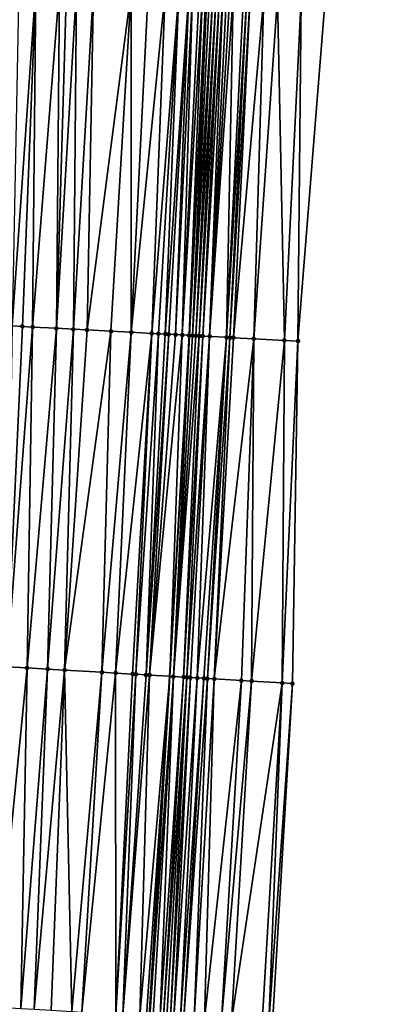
# Model space of a CAD drawing. Header units: feet. Extents: x 2004186 to 2014793, y 836912 to 864902.
# Tile 297 of 974: x 2010744 to 2010766, y 845601 to 845659. Entities that reach past the tile are written whole.
import ezdxf

# ---------------------------------------------------------------- set-up
doc = ezdxf.new("R2010")
doc.units = ezdxf.units.FT
doc.header["$LTSCALE"] = 100
doc.header["$MEASUREMENT"] = 0
for name, color, linetype, lineweight in [('EP_Travel Lane', 5, 'Continuous', 40), ('Road Shots', 4, 'Continuous', 200), ('Road X-Section', 30, 'Continuous', 13)]:
    doc.layers.add(name, color=color, linetype=linetype, lineweight=lineweight)
doc.layers.add('I-77 SB_MM21-27-Surface-Border', color=7, linetype='Continuous')
doc.layers.add('I-77 SB_MM21-27-Surface-TIN', color=7, linetype='Continuous')

msp = doc.modelspace()

# ---------------------------------------------------------------- linework, layer by layer
at = {"layer": 'EP_Travel Lane'}
msp.add_polyline3d([(2010744.358127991, 845480.7147733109, 423.5769885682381), (2010745.534212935, 845500.6996814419, 423.7606588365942), (2010746.68088083, 845520.6651301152, 423.9609386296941), (2010747.827557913, 845540.6307387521, 424.1726694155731), (2010748.983294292, 845560.5891102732, 424.3595046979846), (2010750.164753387, 845580.5422866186, 424.5882409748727), (2010751.363814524, 845600.5052830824, 424.8035812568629), (2010752.562837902, 845620.4676509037, 425.0224859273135), (2010753.709640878, 845640.5033577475, 425.1783189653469), (2010754.722310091, 845660.5657104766, 425.3402618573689), (2010755.649541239, 845680.5428112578, 425.5215840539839), (2010756.576771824, 845700.5198999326, 425.7281346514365), (2010757.434099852, 845720.5965337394, 425.9236886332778), (2010758.13467243, 845740.6864357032, 426.1131730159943), (2010758.747494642, 845760.674583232, 426.3211056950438), (2010759.360322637, 845780.6629193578, 426.544845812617), (2010759.911873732, 845800.7087032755, 426.7726035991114)], dxfattribs=at)
at = {"layer": 'I-77 SB_MM21-27-Surface-Border', "color": 3, "linetype": 'ByBlock', "lineweight": -2}
msp.add_polyline3d([(2010765.612790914, 845800.5724275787, 426.9969310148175), (2010764.693339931, 845780.510360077, 426.7571607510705), (2010764.730475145, 845760.5038426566, 426.556564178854), (2010763.967943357, 845740.5204124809, 426.3410789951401), (2010763.508761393, 845720.3702733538, 426.1403192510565), (2010763.077637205, 845700.223697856, 425.955961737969), (2010762.373039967, 845680.2364874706, 425.7596048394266), (2010761.668444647, 845660.2493194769, 425.5753225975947), (2010760.07808279, 845640.1645241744, 425.3755908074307), (2010759.750963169, 845620.0424899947, 425.1898245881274), (2010758.574292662, 845600.0789050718, 424.9711775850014), (2010757.197918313, 845580.1262338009, 424.7587169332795), (2010756.031774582, 845560.178611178, 424.5187878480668), (2010754.281156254, 845540.2588665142, 424.3115511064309), (2010752.9348203, 845520.3049360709, 424.06692475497), (2010751.388839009, 845500.362919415, 423.8273074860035), (2010750.221738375, 845480.3672347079, 423.6017408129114)], dxfattribs=at)
at = {"layer": 'I-77 SB_MM21-27-Surface-TIN', "color": 128, "linetype": 'ByBlock', "lineweight": -2}
for points in [[(2010744.686019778, 845661.0221467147, 425.0862596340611), (2010743.687051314, 845661.0675564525, 425.0636262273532), (2010743.301786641, 845641.0566548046, 424.9224864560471)], [(2010744.686019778, 845661.0221467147, 425.0862596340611), (2010743.301786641, 845641.0566548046, 424.9224864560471), (2010743.900939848, 845641.0247887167, 424.9392982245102)], [(2010744.686019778, 845661.0221467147, 425.0862596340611), (2010743.900939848, 845641.0247887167, 424.9392982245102), (2010744.500093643, 845640.9929337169, 424.9544791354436)], [(2010746.084572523, 845660.9585045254, 425.126244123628), (2010744.686019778, 845661.0221467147, 425.0862596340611), (2010744.500093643, 845640.9929337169, 424.9544791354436)], [(2010746.084572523, 845660.9585045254, 425.126244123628), (2010744.500093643, 845640.9929337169, 424.9544791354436), (2010745.898118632, 845640.9185953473, 424.9913774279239)], [(2010746.484158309, 845660.9403053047, 425.1395730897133), (2010746.084572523, 845660.9585045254, 425.126244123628), (2010745.898118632, 845640.9185953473, 424.9913774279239)], [(2010747.083536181, 845660.9129886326, 425.1617259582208), (2010746.484158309, 845660.9403053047, 425.1395730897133), (2010745.898118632, 845640.9185953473, 424.9913774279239)], [(2010747.083536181, 845660.9129886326, 425.1617259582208), (2010745.898118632, 845640.9185953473, 424.9913774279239), (2010746.896709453, 845640.8655256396, 425.0134491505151)], [(2010748.082502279, 845660.8675266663, 425.1906808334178), (2010747.083536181, 845660.9129886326, 425.1617259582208), (2010746.896709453, 845640.8655256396, 425.0134491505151)], [(2010748.082502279, 845660.8675266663, 425.1906808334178), (2010746.896709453, 845640.8655256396, 425.0134491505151), (2010747.69557929, 845640.8230166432, 425.0389358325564)], [(2010750.280229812, 845660.7675570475, 425.2487283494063), (2010748.082502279, 845660.8675266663, 425.1906808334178), (2010747.69557929, 845640.8230166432, 425.0389358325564)], [(2010750.280229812, 845660.7675570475, 425.2487283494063), (2010747.69557929, 845640.8230166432, 425.0389358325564), (2010749.093604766, 845640.7486874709, 425.0744813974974)], [(2010750.280229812, 845660.7675570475, 425.2487283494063), (2010749.093604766, 845640.7486874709, 425.0744813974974), (2010750.29191098, 845640.6849515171, 425.1086605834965)], [(2010751.279197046, 845660.7221201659, 425.2746470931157), (2010750.280229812, 845660.7675570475, 425.2487283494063), (2010750.29191098, 845640.6849515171, 425.1086605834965)], [(2010752.278162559, 845660.6766452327, 425.3051714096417), (2010751.279197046, 845660.7221201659, 425.2746470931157), (2010750.29191098, 845640.6849515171, 425.1086605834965)], [(2010752.278162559, 845660.6766452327, 425.3051714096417), (2010750.29191098, 845640.6849515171, 425.1086605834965), (2010751.49022007, 845640.6212698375, 425.1348569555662)], [(2010753.077337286, 845660.640316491, 425.3233933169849), (2010752.278162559, 845660.6766452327, 425.3051714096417), (2010751.49022007, 845640.6212698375, 425.1348569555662)], [(2010753.077337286, 845660.640316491, 425.3233933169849), (2010751.49022007, 845640.6212698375, 425.1348569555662), (2010751.889655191, 845640.6000191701, 425.1470368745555)], [(2010753.077337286, 845660.640316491, 425.3233933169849), (2010751.889655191, 845640.6000191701, 425.1470368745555), (2010752.2890891, 845640.5787456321, 425.1625806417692)], [(2010753.676719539, 845660.6130966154, 425.3338304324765), (2010753.077337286, 845660.640316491, 425.3233933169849), (2010752.2890891, 845640.5787456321, 425.1625806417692)], [(2010753.676719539, 845660.6130966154, 425.3338304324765), (2010752.2890891, 845640.5787456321, 425.1625806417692), (2010752.488807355, 845640.568133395, 425.1667442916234)], [(2010753.676719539, 845660.6130966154, 425.3338304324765), (2010752.488807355, 845640.568133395, 425.1667442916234), (2010752.888245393, 845640.546937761, 425.1708296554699)], [(2010753.876514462, 845660.6040418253, 425.3350701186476), (2010753.676719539, 845660.6130966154, 425.3338304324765), (2010752.888245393, 845640.546937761, 425.1708296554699)], [(2010753.876514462, 845660.6040418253, 425.3350701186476), (2010752.888245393, 845640.546937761, 425.1708296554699), (2010753.287682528, 845640.5257251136, 425.177417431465)], [(2010754.276102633, 845660.5858953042, 425.3420206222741), (2010753.876514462, 845660.6040418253, 425.3350701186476), (2010753.287682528, 845640.5257251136, 425.177417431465)], [(2010754.475897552, 845660.5768404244, 425.3432711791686), (2010754.276102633, 845660.5858953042, 425.3420206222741), (2010753.287682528, 845640.5257251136, 425.177417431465)], [(2010754.475897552, 845660.5768404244, 425.3432711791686), (2010753.287682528, 845640.5257251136, 425.177417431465), (2010753.687121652, 845640.5045499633, 425.1784899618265)], [(2010754.67569418, 845660.5678233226, 425.3399492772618), (2010754.475897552, 845660.5768404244, 425.3432711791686), (2010753.687121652, 845640.5045499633, 425.1784899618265)], [(2010754.67569418, 845660.5678233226, 425.3399492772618), (2010753.687121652, 845640.5045499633, 425.1784899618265), (2010753.709640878, 845640.5033577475, 425.1783189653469)], [(2010754.67569418, 845660.5678233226, 425.3399492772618), (2010753.709640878, 845640.5033577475, 425.1783189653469), (2010754.722310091, 845660.5657104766, 425.3402618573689)], [(2010753.886841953, 845640.4939763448, 425.1769734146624), (2010754.722310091, 845660.5657104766, 425.3402618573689), (2010753.709640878, 845640.5033577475, 425.1783189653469)], [(2010754.875489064, 845660.558767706, 425.3412889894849), (2010754.722310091, 845660.5657104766, 425.3402618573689), (2010753.886841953, 845640.4939763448, 425.1769734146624)], [(2010755.075276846, 845660.5495551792, 425.3616202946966), (2010754.875489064, 845660.558767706, 425.3412889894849), (2010753.886841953, 845640.4939763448, 425.1769734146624)], [(2010755.075276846, 845660.5495551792, 425.3616202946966), (2010753.886841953, 845640.4939763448, 425.1769734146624), (2010754.086557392, 845640.4833109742, 425.1889521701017)], [(2010755.275063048, 845660.5403077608, 425.3861746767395), (2010755.075276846, 845660.5495551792, 425.3616202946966), (2010754.086557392, 845640.4833109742, 425.1889521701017)], [(2010755.275063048, 845660.5403077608, 425.3861746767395), (2010754.086557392, 845640.4833109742, 425.1889521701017), (2010754.286271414, 845640.4726188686, 425.2048631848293)], [(2010755.474852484, 845660.5311317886, 425.402081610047), (2010755.275063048, 845660.5403077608, 425.3861746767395), (2010754.286271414, 845640.4726188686, 425.2048631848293)], [(2010755.474852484, 845660.5311317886, 425.402081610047), (2010754.286271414, 845640.4726188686, 425.2048631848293), (2010754.485986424, 845640.4619454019, 425.218032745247)], [(2010755.674645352, 845660.5220316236, 425.4088132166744), (2010755.474852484, 845660.5311317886, 425.402081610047), (2010754.485986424, 845640.4619454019, 425.218032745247)], [(2010755.674645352, 845660.5220316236, 425.4088132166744), (2010754.485986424, 845640.4619454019, 425.218032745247), (2010754.885423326, 845640.4407283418, 425.2252695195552)], [(2010755.874441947, 845660.5130137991, 425.4055787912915), (2010755.674645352, 845660.5220316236, 425.4088132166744), (2010754.885423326, 845640.4407283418, 425.2252695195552)], [(2010756.074235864, 845660.5039367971, 425.4095068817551), (2010755.874441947, 845660.5130137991, 425.4055787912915), (2010754.885423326, 845640.4407283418, 425.2252695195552)], [(2010756.274028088, 845660.4948224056, 425.4179604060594), (2010756.074235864, 845660.5039367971, 425.4095068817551), (2010754.885423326, 845640.4407283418, 425.2252695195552)], [(2010756.274028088, 845660.4948224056, 425.4179604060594), (2010754.885423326, 845640.4407283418, 425.2252695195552), (2010755.884010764, 845640.3875947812, 425.2567329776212)], [(2010756.873408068, 845660.4675523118, 425.4344756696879), (2010756.274028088, 845660.4948224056, 425.4179604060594), (2010755.884010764, 845640.3875947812, 425.2567329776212)], [(2010757.07319921, 845660.4584140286, 425.4458209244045), (2010756.873408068, 845660.4675523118, 425.4344756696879), (2010755.884010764, 845640.3875947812, 425.2567329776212)], [(2010757.07319921, 845660.4584140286, 425.4458209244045), (2010755.884010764, 845640.3875947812, 425.2567329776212), (2010756.083725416, 845640.3769145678, 425.2708948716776)], [(2010757.272988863, 845660.4492428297, 425.4611501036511), (2010757.07319921, 845660.4584140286, 425.4458209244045), (2010756.083725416, 845640.3769145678, 425.2708948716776)], [(2010757.272988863, 845660.4492428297, 425.4611501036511), (2010756.083725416, 845640.3769145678, 425.2708948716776), (2010756.283441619, 845640.3662636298, 425.2807507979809)], [(2010758.072162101, 845660.4128811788, 425.4833551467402), (2010757.272988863, 845660.4492428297, 425.4611501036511), (2010756.283441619, 845640.3662636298, 425.2807507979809)], [(2010758.072162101, 845660.4128811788, 425.4833551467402), (2010756.283441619, 845640.3662636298, 425.2807507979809), (2010757.481749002, 845640.3025497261, 425.3116867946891)], [(2010758.871336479, 845660.3765447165, 425.5025115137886), (2010758.072162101, 845660.4128811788, 425.4833551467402), (2010757.481749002, 845640.3025497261, 425.3116867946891)], [(2010758.871336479, 845660.3765447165, 425.5025115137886), (2010757.481749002, 845640.3025497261, 425.3116867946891), (2010759.279212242, 845640.2070197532, 425.3520776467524)], [(2010758.871336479, 845660.3765447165, 425.5025115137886), (2010759.279212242, 845640.2070197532, 425.3520776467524), (2010760.26988999, 845660.3129194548, 425.5404471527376)], [(2010760.26988999, 845660.3129194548, 425.5404471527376), (2010759.279212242, 845640.2070197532, 425.3520776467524), (2010760.07808279, 845640.1645241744, 425.3755908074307)], [(2010760.26988999, 845660.3129194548, 425.5404471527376), (2010760.07808279, 845640.1645241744, 425.3755908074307), (2010761.668444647, 845660.2493194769, 425.5753225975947)], [(2010743.900939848, 845641.0247887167, 424.9392982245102), (2010743.301786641, 845641.0566548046, 424.9224864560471), (2010742.980278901, 845621.0345393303, 424.7878881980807)], [(2010744.500093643, 845640.9929337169, 424.9544791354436), (2010743.900939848, 845641.0247887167, 424.9392982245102), (2010742.980278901, 845621.0345393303, 424.7878881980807)], [(2010744.500093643, 845640.9929337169, 424.9544791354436), (2010742.980278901, 845621.0345393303, 424.7878881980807), (2010744.178187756, 845620.9637267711, 424.8111645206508)], [(2010745.898118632, 845640.9185953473, 424.9913774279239), (2010744.500093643, 845640.9929337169, 424.9544791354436), (2010744.178187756, 845620.9637267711, 424.8111645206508)], [(2010745.898118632, 845640.9185953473, 424.9913774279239), (2010744.178187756, 845620.9637267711, 424.8111645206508), (2010745.376091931, 845620.8928348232, 424.8434072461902)], [(2010746.896709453, 845640.8655256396, 425.0134491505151), (2010745.898118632, 845640.9185953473, 424.9913774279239), (2010745.376091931, 845620.8928348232, 424.8434072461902)], [(2010746.896709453, 845640.8655256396, 425.0134491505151), (2010745.376091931, 845620.8928348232, 424.8434072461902), (2010746.374348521, 845620.833810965, 424.8643167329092)], [(2010747.69557929, 845640.8230166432, 425.0389358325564), (2010746.896709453, 845640.8655256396, 425.0134491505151), (2010746.374348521, 845620.833810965, 424.8643167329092)], [(2010749.093604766, 845640.7486874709, 425.0744813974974), (2010747.69557929, 845640.8230166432, 425.0389358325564), (2010746.374348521, 845620.833810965, 424.8643167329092)], [(2010749.093604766, 845640.7486874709, 425.0744813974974), (2010746.374348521, 845620.833810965, 424.8643167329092), (2010748.570510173, 845620.7039102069, 424.91576937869)], [(2010750.29191098, 845640.6849515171, 425.1086605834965), (2010749.093604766, 845640.7486874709, 425.0744813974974), (2010748.570510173, 845620.7039102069, 424.91576937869)], [(2010750.29191098, 845640.6849515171, 425.1086605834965), (2010748.570510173, 845620.7039102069, 424.91576937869), (2010749.369114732, 845620.6566790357, 424.9338618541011)], [(2010751.49022007, 845640.6212698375, 425.1348569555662), (2010750.29191098, 845640.6849515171, 425.1086605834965), (2010749.369114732, 845620.6566790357, 424.9338618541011)], [(2010751.49022007, 845640.6212698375, 425.1348569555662), (2010749.369114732, 845620.6566790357, 424.9338618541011), (2010750.367367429, 845620.5975891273, 424.9622312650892)], [(2010751.49022007, 845640.6212698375, 425.1348569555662), (2010750.367367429, 845620.5975891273, 424.9622312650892), (2010750.567016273, 845620.5857423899, 424.9711528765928)], [(2010751.889655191, 845640.6000191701, 425.1470368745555), (2010751.49022007, 845640.6212698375, 425.1348569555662), (2010750.567016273, 845620.5857423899, 424.9711528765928)], [(2010751.889655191, 845640.6000191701, 425.1470368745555), (2010750.567016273, 845620.5857423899, 424.9711528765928), (2010751.165967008, 845620.550273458, 424.9898671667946)], [(2010752.2890891, 845640.5787456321, 425.1625806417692), (2010751.889655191, 845640.6000191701, 425.1470368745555), (2010751.165967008, 845620.550273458, 424.9898671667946)], [(2010752.488807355, 845640.568133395, 425.1667442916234), (2010752.2890891, 845640.5787456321, 425.1625806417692), (2010751.165967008, 845620.550273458, 424.9898671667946)], [(2010752.488807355, 845640.568133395, 425.1667442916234), (2010751.165967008, 845620.550273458, 424.9898671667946), (2010751.365616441, 845620.5384367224, 424.9976591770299)], [(2010752.888245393, 845640.546937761, 425.1708296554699), (2010752.488807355, 845640.568133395, 425.1667442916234), (2010751.365616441, 845620.5384367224, 424.9976591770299)], [(2010753.287682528, 845640.5257251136, 425.177417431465), (2010752.888245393, 845640.546937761, 425.1708296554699), (2010751.365616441, 845620.5384367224, 424.9976591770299)], [(2010753.287682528, 845640.5257251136, 425.177417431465), (2010751.365616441, 845620.5384367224, 424.9976591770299), (2010752.562837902, 845620.4676509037, 425.0224859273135)], [(2010753.687121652, 845640.5045499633, 425.1784899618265), (2010753.287682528, 845640.5257251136, 425.177417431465), (2010752.562837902, 845620.4676509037, 425.0224859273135)], [(2010753.687121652, 845640.5045499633, 425.1784899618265), (2010752.562837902, 845620.4676509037, 425.0224859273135), (2010753.709640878, 845640.5033577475, 425.1783189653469)], [(2010752.763175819, 845620.4558059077, 425.0266403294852), (2010753.709640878, 845640.5033577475, 425.1783189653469), (2010752.562837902, 845620.4676509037, 425.0224859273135)], [(2010753.886841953, 845640.4939763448, 425.1769734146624), (2010753.709640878, 845640.5033577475, 425.1783189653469), (2010752.763175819, 845620.4558059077, 425.0266403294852)], [(2010754.086557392, 845640.4833109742, 425.1889521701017), (2010753.886841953, 845640.4939763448, 425.1769734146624), (2010752.763175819, 845620.4558059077, 425.0266403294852)], [(2010754.286271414, 845640.4726188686, 425.2048631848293), (2010754.086557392, 845640.4833109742, 425.1889521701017), (2010752.763175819, 845620.4558059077, 425.0266403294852)], [(2010754.286271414, 845640.4726188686, 425.2048631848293), (2010752.763175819, 845620.4558059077, 425.0266403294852), (2010753.362123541, 845620.4202858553, 425.0511283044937)], [(2010754.485986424, 845640.4619454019, 425.218032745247), (2010754.286271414, 845640.4726188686, 425.2048631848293), (2010753.362123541, 845620.4202858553, 425.0511283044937)], [(2010754.485986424, 845640.4619454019, 425.218032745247), (2010753.362123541, 845620.4202858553, 425.0511283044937), (2010753.561776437, 845620.4085078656, 425.0522853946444)], [(2010754.885423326, 845640.4407283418, 425.2252695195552), (2010754.485986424, 845640.4619454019, 425.218032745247), (2010753.561776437, 845620.4085078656, 425.0522853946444)], [(2010754.885423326, 845640.4407283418, 425.2252695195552), (2010753.561776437, 845620.4085078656, 425.0522853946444), (2010753.761430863, 845620.3967558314, 425.0505109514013)], [(2010754.885423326, 845640.4407283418, 425.2252695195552), (2010753.761430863, 845620.3967558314, 425.0505109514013), (2010754.160734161, 845620.3731575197, 425.0576062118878)], [(2010755.884010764, 845640.3875947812, 425.2567329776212), (2010754.885423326, 845640.4407283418, 425.2252695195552), (2010754.160734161, 845620.3731575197, 425.0576062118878)], [(2010755.884010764, 845640.3875947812, 425.2567329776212), (2010754.160734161, 845620.3731575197, 425.0576062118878), (2010754.560036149, 845620.3495369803, 425.0672119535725)], [(2010755.884010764, 845640.3875947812, 425.2567329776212), (2010754.560036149, 845620.3495369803, 425.0672119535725), (2010754.759688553, 845620.3377506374, 425.0693124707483)], [(2010756.083725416, 845640.3769145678, 425.2708948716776), (2010755.884010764, 845640.3875947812, 425.2567329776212), (2010754.759688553, 845620.3377506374, 425.0693124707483)], [(2010756.083725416, 845640.3769145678, 425.2708948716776), (2010754.759688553, 845620.3377506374, 425.0693124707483), (2010755.158983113, 845620.3140040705, 425.0931521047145)], [(2010756.283441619, 845640.3662636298, 425.2807507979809), (2010756.083725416, 845640.3769145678, 425.2708948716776), (2010755.158983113, 845620.3140040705, 425.0931521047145)], [(2010757.481749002, 845640.3025497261, 425.3116867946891), (2010756.283441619, 845640.3662636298, 425.2807507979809), (2010755.158983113, 845620.3140040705, 425.0931521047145)], [(2010757.481749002, 845640.3025497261, 425.3116867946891), (2010755.158983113, 845620.3140040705, 425.0931521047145), (2010756.756194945, 845620.219587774, 425.1241364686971)], [(2010757.481749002, 845640.3025497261, 425.3116867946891), (2010756.756194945, 845620.219587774, 425.1241364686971), (2010757.355147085, 845620.1841426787, 425.1401585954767)], [(2010757.481749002, 845640.3025497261, 425.3116867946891), (2010757.355147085, 845620.1841426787, 425.1401585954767), (2010759.279212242, 845640.2070197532, 425.3520776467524)], [(2010759.279212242, 845640.2070197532, 425.3520776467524), (2010757.355147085, 845620.1841426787, 425.1401585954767), (2010759.152008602, 845620.0778939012, 425.1784544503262)], [(2010759.279212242, 845640.2070197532, 425.3520776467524), (2010759.152008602, 845620.0778939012, 425.1784544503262), (2010760.07808279, 845640.1645241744, 425.3755908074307)], [(2010760.07808279, 845640.1645241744, 425.3755908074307), (2010759.152008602, 845620.0778939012, 425.1784544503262), (2010759.750963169, 845620.0424899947, 425.1898245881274)], [(2010744.178187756, 845620.9637267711, 424.8111645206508), (2010742.980278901, 845621.0345393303, 424.7878881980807), (2010742.202871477, 845601.0466738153, 424.6298587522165)], [(2010744.178187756, 845620.9637267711, 424.8111645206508), (2010742.202871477, 845601.0466738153, 424.6298587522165), (2010743.800082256, 845600.9522396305, 424.6653080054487)], [(2010745.376091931, 845620.8928348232, 424.8434072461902), (2010744.178187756, 845620.9637267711, 424.8111645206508), (2010743.800082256, 845600.9522396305, 424.6653080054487)], [(2010745.376091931, 845620.8928348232, 424.8434072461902), (2010743.800082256, 845600.9522396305, 424.6653080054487), (2010744.598686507, 845600.9050032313, 424.6853747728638)], [(2010746.374348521, 845620.833810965, 424.8643167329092), (2010745.376091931, 845620.8928348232, 424.8434072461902), (2010744.598686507, 845600.9050032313, 424.6853747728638)], [(2010746.374348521, 845620.833810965, 424.8643167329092), (2010744.598686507, 845600.9050032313, 424.6853747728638), (2010745.59694348, 845600.8459858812, 424.7070434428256)], [(2010746.374348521, 845620.833810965, 424.8643167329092), (2010745.59694348, 845600.8459858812, 424.7070434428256), (2010746.794852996, 845600.7751845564, 424.7306808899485)], [(2010748.570510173, 845620.7039102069, 424.91576937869), (2010746.374348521, 845620.833810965, 424.8643167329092), (2010746.794852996, 845600.7751845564, 424.7306808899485)], [(2010748.570510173, 845620.7039102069, 424.91576937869), (2010746.794852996, 845600.7751845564, 424.7306808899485), (2010747.393809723, 845600.7398172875, 424.738448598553)], [(2010749.369114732, 845620.6566790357, 424.9338618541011), (2010748.570510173, 845620.7039102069, 424.91576937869), (2010747.393809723, 845600.7398172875, 424.738448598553)], [(2010749.369114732, 845620.6566790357, 424.9338618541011), (2010747.393809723, 845600.7398172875, 424.738448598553), (2010749.390323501, 845600.6217797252, 424.7821331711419)], [(2010750.367367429, 845620.5975891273, 424.9622312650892), (2010749.369114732, 845620.6566790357, 424.9338618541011), (2010749.390323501, 845600.6217797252, 424.7821331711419)], [(2010750.567016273, 845620.5857423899, 424.9711528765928), (2010750.367367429, 845620.5975891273, 424.9622312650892), (2010749.390323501, 845600.6217797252, 424.7821331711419)], [(2010750.567016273, 845620.5857423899, 424.9711528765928), (2010749.390323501, 845600.6217797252, 424.7821331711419), (2010749.789625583, 845600.598160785, 424.79225637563)], [(2010751.165967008, 845620.550273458, 424.9898671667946), (2010750.567016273, 845620.5857423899, 424.9711528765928), (2010749.789625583, 845600.598160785, 424.79225637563)], [(2010751.365616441, 845620.5384367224, 424.9976591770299), (2010751.165967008, 845620.550273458, 424.9898671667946), (2010749.789625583, 845600.598160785, 424.79225637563)], [(2010751.365616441, 845620.5384367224, 424.9976591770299), (2010749.789625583, 845600.598160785, 424.79225637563), (2010750.787883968, 845600.5391673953, 424.8110184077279)], [(2010751.365616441, 845620.5384367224, 424.9976591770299), (2010750.787883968, 845600.5391673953, 424.8110184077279), (2010752.562837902, 845620.4676509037, 425.0224859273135)], [(2010751.187192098, 845600.5156510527, 424.8086954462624), (2010752.562837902, 845620.4676509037, 425.0224859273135), (2010750.787883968, 845600.5391673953, 424.8110184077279)], [(2010751.187192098, 845600.5156510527, 424.8086954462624), (2010751.363814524, 845600.5052830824, 424.8035812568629), (2010752.562837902, 845620.4676509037, 425.0224859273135)], [(2010751.386848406, 845600.5039309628, 424.8029142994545), (2010752.562837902, 845620.4676509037, 425.0224859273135), (2010751.363814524, 845600.5052830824, 424.8035812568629)], [(2010752.763175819, 845620.4558059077, 425.0266403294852), (2010752.562837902, 845620.4676509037, 425.0224859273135), (2010751.386848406, 845600.5039309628, 424.8029142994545)], [(2010752.763175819, 845620.4558059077, 425.0266403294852), (2010751.386848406, 845600.5039309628, 424.8029142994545), (2010751.586500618, 845600.4921413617, 424.8055655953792)], [(2010752.763175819, 845620.4558059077, 425.0266403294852), (2010751.586500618, 845600.4921413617, 424.8055655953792), (2010751.985795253, 845600.4683960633, 424.8310174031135)], [(2010753.362123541, 845620.4202858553, 425.0511283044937), (2010752.763175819, 845620.4558059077, 425.0266403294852), (2010751.985795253, 845600.4683960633, 424.8310174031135)], [(2010753.362123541, 845620.4202858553, 425.0511283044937), (2010751.985795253, 845600.4683960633, 424.8310174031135), (2010752.185443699, 845600.4565425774, 424.8414186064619)], [(2010753.561776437, 845620.4085078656, 425.0522853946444), (2010753.362123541, 845620.4202858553, 425.0511283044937), (2010752.185443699, 845600.4565425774, 424.8414186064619)], [(2010753.561776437, 845620.4085078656, 425.0522853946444), (2010752.185443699, 845600.4565425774, 424.8414186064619), (2010752.385095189, 845600.4447407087, 424.8455580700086)], [(2010753.561776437, 845620.4085078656, 425.0522853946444), (2010752.385095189, 845600.4447407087, 424.8455580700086), (2010752.584749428, 845600.4329855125, 424.8440356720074)], [(2010753.761430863, 845620.3967558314, 425.0505109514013), (2010753.561776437, 845620.4085078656, 425.0522853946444), (2010752.584749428, 845600.4329855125, 424.8440356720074)], [(2010753.761430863, 845620.3967558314, 425.0505109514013), (2010752.584749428, 845600.4329855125, 424.8440356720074), (2010752.784402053, 845600.4212029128, 424.8458376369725)], [(2010754.160734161, 845620.3731575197, 425.0576062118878), (2010753.761430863, 845620.3967558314, 425.0505109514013), (2010752.784402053, 845600.4212029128, 424.8458376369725)], [(2010754.160734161, 845620.3731575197, 425.0576062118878), (2010752.784402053, 845600.4212029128, 424.8458376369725), (2010753.183705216, 845600.397602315, 424.8537357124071)], [(2010754.560036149, 845620.3495369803, 425.0672119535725), (2010754.160734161, 845620.3731575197, 425.0576062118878), (2010753.183705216, 845600.397602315, 424.8537357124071)], [(2010754.560036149, 845620.3495369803, 425.0672119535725), (2010753.183705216, 845600.397602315, 424.8537357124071), (2010753.383356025, 845600.3857889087, 424.8592748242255)], [(2010754.759688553, 845620.3377506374, 425.0693124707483), (2010754.560036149, 845620.3495369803, 425.0672119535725), (2010753.383356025, 845600.3857889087, 424.8592748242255)], [(2010754.759688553, 845620.3377506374, 425.0693124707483), (2010753.383356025, 845600.3857889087, 424.8592748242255), (2010753.982303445, 845600.3502637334, 424.8861982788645)], [(2010755.158983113, 845620.3140040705, 425.0931521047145), (2010754.759688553, 845620.3377506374, 425.0693124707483), (2010753.982303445, 845600.3502637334, 424.8861982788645)], [(2010755.158983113, 845620.3140040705, 425.0931521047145), (2010753.982303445, 845600.3502637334, 424.8861982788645), (2010754.581257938, 845600.3148585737, 424.8985625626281)], [(2010756.756194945, 845620.219587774, 425.1241364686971), (2010755.158983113, 845620.3140040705, 425.0931521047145), (2010754.581257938, 845600.3148585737, 424.8985625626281)], [(2010756.756194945, 845620.219587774, 425.1241364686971), (2010754.581257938, 845600.3148585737, 424.8985625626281), (2010755.579519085, 845600.2559120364, 424.9116409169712)], [(2010757.355147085, 845620.1841426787, 425.1401585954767), (2010756.756194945, 845620.219587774, 425.1241364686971), (2010755.579519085, 845600.2559120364, 424.9116409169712)], [(2010757.355147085, 845620.1841426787, 425.1401585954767), (2010755.579519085, 845600.2559120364, 424.9116409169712), (2010756.178473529, 845600.2205060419, 424.9241064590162)], [(2010757.355147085, 845620.1841426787, 425.1401585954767), (2010756.178473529, 845600.2205060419, 424.9241064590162), (2010759.152008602, 845620.0778939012, 425.1784544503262)], [(2010759.152008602, 845620.0778939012, 425.1784544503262), (2010756.178473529, 845600.2205060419, 424.9241064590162), (2010757.97533712, 845600.114292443, 424.9609712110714)], [(2010759.152008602, 845620.0778939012, 425.1784544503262), (2010757.97533712, 845600.114292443, 424.9609712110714), (2010758.37464114, 845600.0907063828, 424.9671057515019)], [(2010759.152008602, 845620.0778939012, 425.1784544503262), (2010758.37464114, 845600.0907063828, 424.9671057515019), (2010759.750963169, 845620.0424899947, 425.1898245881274)], [(2010759.750963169, 845620.0424899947, 425.1898245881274), (2010758.37464114, 845600.0907063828, 424.9671057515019), (2010758.574292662, 845600.0789050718, 424.9711775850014)]]:
    msp.add_3dface(points, dxfattribs=at)
at = {"layer": 'Road Shots', "lineweight": 100}
for p in [(2010743.900939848, 845641.0247887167, 424.9392982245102), (2010744.500093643, 845640.9929337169, 424.9544791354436), (2010745.898118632, 845640.9185953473, 424.9913774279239), (2010746.896709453, 845640.8655256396, 425.0134491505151), (2010747.69557929, 845640.8230166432, 425.0389358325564), (2010749.093604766, 845640.7486874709, 425.0744813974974), (2010750.29191098, 845640.6849515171, 425.1086605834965), (2010751.49022007, 845640.6212698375, 425.1348569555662), (2010751.889655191, 845640.6000191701, 425.1470368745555), (2010752.2890891, 845640.5787456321, 425.1625806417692), (2010752.488807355, 845640.568133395, 425.1667442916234), (2010752.888245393, 845640.546937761, 425.1708296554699), (2010753.287682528, 845640.5257251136, 425.177417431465), (2010753.687121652, 845640.5045499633, 425.1784899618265), (2010753.886841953, 845640.4939763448, 425.1769734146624), (2010754.086557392, 845640.4833109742, 425.1889521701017), (2010754.286271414, 845640.4726188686, 425.2048631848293), (2010754.485986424, 845640.4619454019, 425.218032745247), (2010754.885423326, 845640.4407283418, 425.2252695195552), (2010755.884010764, 845640.3875947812, 425.2567329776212), (2010756.083725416, 845640.3769145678, 425.2708948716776), (2010756.283441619, 845640.3662636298, 425.2807507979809), (2010757.481749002, 845640.3025497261, 425.3116867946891), (2010759.279212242, 845640.2070197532, 425.3520776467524), (2010760.07808279, 845640.1645241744, 425.3755908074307), (2010744.178187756, 845620.9637267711, 424.8111645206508), (2010745.376091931, 845620.8928348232, 424.8434072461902), (2010746.374348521, 845620.833810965, 424.8643167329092), (2010748.570510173, 845620.7039102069, 424.91576937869), (2010749.369114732, 845620.6566790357, 424.9338618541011), (2010750.367367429, 845620.5975891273, 424.9622312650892), (2010750.567016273, 845620.5857423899, 424.9711528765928), (2010751.165967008, 845620.550273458, 424.9898671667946), (2010751.365616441, 845620.5384367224, 424.9976591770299), (2010752.763175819, 845620.4558059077, 425.0266403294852), (2010753.362123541, 845620.4202858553, 425.0511283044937), (2010753.561776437, 845620.4085078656, 425.0522853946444), (2010753.761430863, 845620.3967558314, 425.0505109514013), (2010754.160734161, 845620.3731575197, 425.0576062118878), (2010754.560036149, 845620.3495369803, 425.0672119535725), (2010754.759688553, 845620.3377506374, 425.0693124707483), (2010755.158983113, 845620.3140040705, 425.0931521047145), (2010756.756194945, 845620.219587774, 425.1241364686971), (2010757.355147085, 845620.1841426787, 425.1401585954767), (2010759.152008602, 845620.0778939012, 425.1784544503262), (2010759.750963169, 845620.0424899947, 425.1898245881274)]:
    msp.add_point(p, dxfattribs=at)
at = {"layer": 'Road X-Section', "extrusion": (0.05291841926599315, 0.9985756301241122, 0.006808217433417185), "elevation": 950844.8010528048, "flags": 128}
msp.add_lwpolyline([(-1963142.170508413, -6049.623095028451), (-1963143.370508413, -6049.579196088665), (-1963143.770508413, -6049.568459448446), (-1963144.570508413, -6049.539388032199), (-1963144.970508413, -6049.522771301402), (-1963145.170508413, -6049.516125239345), (-1963145.570508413, -6049.499032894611), (-1963146.370508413, -6049.468726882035), (-1963146.770508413, -6049.45588277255), (-1963147.370508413, -6049.429957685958), (-1963147.570508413, -6049.419528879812), (-1963147.970508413, -6049.392328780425), (-1963148.170508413, -6049.383827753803), (-1963148.370508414, -6049.381120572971), (-1963148.570508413, -6049.387124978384), (-1963148.770508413, -6049.39601010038), (-1963148.970508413, -6049.392918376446), (-1963149.370508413, -6049.366070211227), (-1963149.570508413, -6049.358565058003), (-1963151.170508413, -6049.33133402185), (-1963153.170508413, -6049.287262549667), (-1963153.570508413, -6049.280607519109), (-1963154.970508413, -6049.24978898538), (-1963155.970508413, -6049.231987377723), (-1963156.770508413, -6049.212032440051), (-1963157.370508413, -6049.195887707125), (-1963158.770508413, -6049.166642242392), (-1963159.170508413, -6049.155109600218), (-1963159.970508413, -6049.130734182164), (-1963160.370508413, -6049.116412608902), (-1963160.970508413, -6049.105720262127), (-1963161.170508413, -6049.09680695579), (-1963161.570508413, -6049.091255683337), (-1963161.970508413, -6049.089323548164), (-1963162.770508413, -6049.078872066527), (-1963163.370508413, -6049.068616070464), (-1963164.170508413, -6049.038487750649), (-1963164.770508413, -6049.022203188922), (-1963165.770508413, -6049.000135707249), (-1963166.570508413, -6048.979644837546), (-1963167.770508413, -6048.956470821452), (-1963168.770508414, -6048.936089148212), (-1963169.570508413, -6048.916130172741), (-1963170.170508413, -6048.902847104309), (-1963170.770508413, -6048.885072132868), (-1963171.370508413, -6048.863852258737), (-1963171.770508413, -6048.848478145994), (-1963172.570508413, -6048.829032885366), (-1963172.970508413, -6048.819930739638), (-1963173.370508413, -6048.802145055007), (-1963173.970508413, -6048.793567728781), (-1963174.770508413, -6048.77585206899), (-1963175.370508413, -6048.759039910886), (-1963175.970508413, -6048.74385864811), (-1963177.370508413, -6048.706959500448), (-1963178.370508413, -6048.684887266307), (-1963179.170508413, -6048.659399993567), (-1963180.570508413, -6048.623853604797), (-1963181.770508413, -6048.589673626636), (-1963182.970508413, -6048.563476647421), (-1963183.370508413, -6048.551296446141), (-1963183.770508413, -6048.535752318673), (-1963183.970508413, -6048.531588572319), (-1963184.370508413, -6048.527503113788), (-1963184.770508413, -6048.52091518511), (-1963185.170508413, -6048.519842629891), (-1963185.370508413, -6048.521359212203), (-1963185.570508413, -6048.509380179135), (-1963185.770508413, -6048.493468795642), (-1963185.970508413, -6048.480298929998), (-1963186.370508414, -6048.473061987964), (-1963187.370508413, -6048.441597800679), (-1963187.570508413, -6048.427435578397), (-1963187.770508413, -6048.417579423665), (-1963188.970508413, -6048.386642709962), (-1963190.770508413, -6048.346250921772), (-1963191.570508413, -6048.322737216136)], dxfattribs=at)
at = {"layer": 'Road X-Section', "extrusion": (0.05883641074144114, 0.9982282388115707, 0.008869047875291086), "elevation": 962431.4633574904, "flags": 128}
msp.add_lwpolyline([(-1957470.907547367, -8112.217040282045), (-1957471.307547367, -8112.202468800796), (-1957471.907547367, -8112.175975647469), (-1957472.107547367, -8112.167890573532), (-1957472.507547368, -8112.156023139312), (-1957473.307547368, -8112.122648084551), (-1957473.507547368, -8112.112026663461), (-1957473.707547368, -8112.105721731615), (-1957474.107547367, -8112.087202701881), (-1957474.907547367, -8112.058626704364), (-1957475.107547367, -8112.053663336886), (-1957475.307547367, -8112.052149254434), (-1957475.507547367, -8112.048540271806), (-1957475.707547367, -8112.041272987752), (-1957476.107547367, -8112.018342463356), (-1957476.307547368, -8112.005002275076), (-1957476.507547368, -8111.993968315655), (-1957476.907547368, -8111.981408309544), (-1957477.107547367, -8111.981969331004), (-1957477.307547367, -8111.988244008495), (-1957477.507547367, -8111.991250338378), (-1957477.707547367, -8111.979474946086), (-1957477.907547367, -8111.961451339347), (-1957478.107547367, -8111.949471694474), (-1957478.307547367, -8111.941617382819), (-1957478.707547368, -8111.931297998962), (-1957479.707547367, -8111.915280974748), (-1957480.107547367, -8111.907734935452), (-1957480.507547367, -8111.900421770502), (-1957481.507547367, -8111.874828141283), (-1957482.507547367, -8111.858112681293), (-1957482.907547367, -8111.852101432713), (-1957483.907547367, -8111.833116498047), (-1957484.307547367, -8111.824745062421), (-1957485.107547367, -8111.810712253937), (-1957485.907547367, -8111.788565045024), (-1957486.307547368, -8111.781467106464), (-1957486.507547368, -8111.776130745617), (-1957487.107547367, -8111.765023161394), (-1957487.707547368, -8111.751554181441), (-1957488.707547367, -8111.723394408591), (-1957489.107547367, -8111.717038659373), (-1957489.507547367, -8111.712701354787), (-1957489.707547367, -8111.704476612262), (-1957489.907547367, -8111.701075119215), (-1957490.307547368, -8111.686966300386), (-1957490.507547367, -8111.682083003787), (-1957490.907547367, -8111.682486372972), (-1957491.307547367, -8111.678365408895), (-1957491.907547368, -8111.661674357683), (-1957492.507547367, -8111.642880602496), (-1957493.107547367, -8111.631002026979), (-1957493.907547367, -8111.61064917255), (-1957494.707547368, -8111.591486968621), (-1957495.307547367, -8111.578525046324), (-1957495.707547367, -8111.566438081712), (-1957496.107547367, -8111.559654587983), (-1957498.307547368, -8111.510087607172), (-1957499.307547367, -8111.481575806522), (-1957500.707547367, -8111.439448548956), (-1957501.507547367, -8111.422762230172), (-1957501.707547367, -8111.415522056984), (-1957502.107547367, -8111.407659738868), (-1957502.707547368, -8111.402469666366), (-1957504.107547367, -8111.381863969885), (-1957505.307547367, -8111.358586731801), (-1957506.507547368, -8111.326342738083), (-1957507.507547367, -8111.305432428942), (-1957509.707547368, -8111.25397775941), (-1957510.507547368, -8111.235884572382), (-1957511.507547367, -8111.20751404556), (-1957511.707547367, -8111.198592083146), (-1957512.307547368, -8111.179877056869), (-1957512.507547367, -8111.172084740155), (-1957513.907547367, -8111.143102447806), (-1957514.507547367, -8111.118613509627), (-1957514.707547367, -8111.117456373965), (-1957514.907547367, -8111.119230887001), (-1957515.307547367, -8111.112135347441), (-1957515.707547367, -8111.10252922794), (-1957515.907547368, -8111.100428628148), (-1957516.307547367, -8111.076588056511), (-1957517.907547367, -8111.045602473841), (-1957518.507547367, -8111.029579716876), (-1957520.307547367, -8110.991282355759), (-1957520.907547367, -8110.979911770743)], dxfattribs=at)
at = {"layer": 'Road X-Section', "extrusion": (0.05883672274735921, 0.9982334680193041, 0.008257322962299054), "elevation": 962416.2531946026, "flags": 128}
msp.add_lwpolyline([(-1957470.903903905, -7523.404538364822), (-1957471.303903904, -7523.389529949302), (-1957471.703903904, -7523.372524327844), (-1957471.903903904, -7523.365707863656), (-1957472.303903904, -7523.347565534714), (-1957472.703903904, -7523.334778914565), (-1957473.503903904, -7523.302416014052), (-1957473.903903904, -7523.288692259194), (-1957474.303903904, -7523.270405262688), (-1957474.503903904, -7523.263781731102), (-1957474.903903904, -7523.247936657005), (-1957475.303903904, -7523.245014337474), (-1957475.503903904, -7523.238461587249), (-1957475.703903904, -7523.227268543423), (-1957476.303903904, -7523.182801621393), (-1957476.503903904, -7523.171249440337), (-1957476.703903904, -7523.163540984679), (-1957476.903903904, -7523.158781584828), (-1957477.103903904, -7523.159546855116), (-1957477.303903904, -7523.16724480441), (-1957477.503903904, -7523.169550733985), (-1957477.703903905, -7523.160210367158), (-1957477.903903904, -7523.144386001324), (-1957478.103903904, -7523.132235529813), (-1957478.703903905, -7523.114596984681), (-1957480.703903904, -7523.077090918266), (-1957481.303903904, -7523.0677696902), (-1957481.903903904, -7523.055118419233), (-1957482.703903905, -7523.040289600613), (-1957483.703903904, -7523.023984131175), (-1957484.103903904, -7523.014827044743), (-1957484.703903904, -7523.002543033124), (-1957485.303903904, -7522.988068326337), (-1957485.703903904, -7522.980426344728), (-1957486.303903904, -7522.968526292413), (-1957487.103903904, -7522.954123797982), (-1957487.703903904, -7522.939877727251), (-1957488.303903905, -7522.921299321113), (-1957488.903903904, -7522.907441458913), (-1957489.303903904, -7522.897238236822), (-1957489.503903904, -7522.892986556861), (-1957489.703903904, -7522.890813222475), (-1957490.103903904, -7522.878642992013), (-1957490.503903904, -7522.871022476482), (-1957490.703903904, -7522.864252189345), (-1957490.903903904, -7522.859965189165), (-1957492.103903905, -7522.846099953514), (-1957494.703903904, -7522.803704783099), (-1957496.303903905, -7522.775377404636), (-1957496.903903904, -7522.766363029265), (-1957498.103903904, -7522.740857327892), (-1957499.303903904, -7522.716405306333), (-1957500.303903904, -7522.693827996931), (-1957501.103903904, -7522.675433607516), (-1957501.503903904, -7522.667806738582), (-1957501.903903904, -7522.654994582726), (-1957502.303903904, -7522.651052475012), (-1957502.503903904, -7522.649464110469), (-1957502.903903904, -7522.638471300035), (-1957504.503903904, -7522.608430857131), (-1957506.103903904, -7522.572980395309), (-1957506.903903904, -7522.55291294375), (-1957507.903903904, -7522.53124353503), (-1957509.103903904, -7522.507605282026), (-1957509.703903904, -7522.499837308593), (-1957511.703903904, -7522.456151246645), (-1957512.103903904, -7522.446027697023), (-1957513.103903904, -7522.427265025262), (-1957513.503903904, -7522.429588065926), (-1957513.703903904, -7522.435369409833), (-1957513.903903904, -7522.432718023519), (-1957514.303903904, -7522.407265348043), (-1957514.503903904, -7522.396863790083), (-1957514.703903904, -7522.392724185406), (-1957514.903903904, -7522.39424663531), (-1957515.103903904, -7522.392444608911), (-1957515.503903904, -7522.384546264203), (-1957515.703903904, -7522.379006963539), (-1957516.303903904, -7522.352082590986), (-1957516.903903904, -7522.339717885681), (-1957517.903903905, -7522.326639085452), (-1957518.503903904, -7522.314173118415), (-1957520.303903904, -7522.277307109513), (-1957520.703903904, -7522.271172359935), (-1957520.903903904, -7522.267100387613)], dxfattribs=at)

doc.saveas('drawing.dxf')
